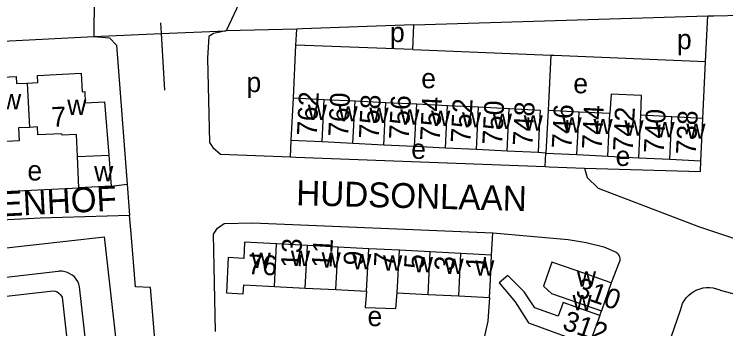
# Model space of a CAD drawing. Extents: x 159294 to 161936, y 384538 to 386517.
# Drawn here: x 161615.6 to 161759, y 385293.1 to 385356.4 of the extents above; entities that cross this region are included whole.
import ezdxf

# ---------------------------------------------------------------- set-up
doc = ezdxf.new("R2010")
doc.units = 0
for name, color, linetype in [('BLT_Basislijn', 7, 'Continuous'), ('BLT_Bebouwing', 7, 'Continuous'), ('BLT_Centroide', 7, 'Continuous'), ('BLT_Huisnummer', 7, 'Continuous'), ('BLT_Huisnummer_ tussenligend', 7, 'Continuous'), ('BLT_Onderverdeling_panden', 7, 'Continuous'), ('BLT_Straatnaam', 7, 'Continuous'), ('BLT_Vlakafsluiter', 7, 'Continuous')]:
    doc.layers.add(name, color=color, linetype=linetype)

msp = doc.modelspace()

# ---------------------------------------------------------------- linework, layer by layer
at = {"layer": 'BLT_Basislijn'}
for p, q in [((161696.13, 385354.28), (161755.37, 385356.09)), ((161754.93, 385346.91), (161755.37, 385356.09)), ((161695.95, 385349.31), (161696.13, 385354.28)), ((161672.39, 385350.2), (161672.55, 385353.46)), ((161671.87, 385339.6), (161672.39, 385350.2)), ((161695.95, 385349.31), (161672.39, 385350.2)), ((161695.95, 385349.31), (161723.75, 385348.2)), ((161723.75, 385348.2), (161723.18, 385337.06)), ((161754.38, 385335.48), (161754.93, 385346.91)), ((161671.27, 385327.72), (161671.45, 385331.02)), ((161722.74, 385328.49), (161721.16, 385328.58)), ((161722.6, 385325.77), (161722.74, 385328.49)), ((161596.55, 385319.9), (161628.68, 385321.51)), ((161635.18, 385321.83), (161638.42, 385322.24)), ((161638.42, 385322.24), (161638.86, 385316.02)), ((161639.17, 385312.32), (161638.86, 385316.02)), ((161711.82, 385307.96), (161712.08, 385312.43)), ((161566.9, 385304.12), (161633.81, 385311.61)), ((161638.29, 385272.66), (161633.81, 385311.61)), ((161737.45, 385306.34), (161735.92, 385302.37)), ((161624.48, 385304.67), (161588.89, 385300.6)), ((161637.68, 385221.74), (161628.8, 385301.59)), ((161757.88, 385300.91), (161771.4, 385297.19)), ((161589.28, 385296.89), (161623.51, 385300.74)), ((161733.59, 385295.77), (161733.94, 385296.71)), ((161745.46, 385284.09), (161749.85, 385296.89))]:
    msp.add_line(p, q, dxfattribs=at)
for points in [[(161755.37, 385356.09), (161756.58, 385356.13), (161762.16, 385356.28)], [(161645.11, 385354.69), (161645.24, 385352.53)], [(161696.13, 385354.28), (161673.66, 385353.49), (161672.55, 385353.46)], [(161645.24, 385352.53), (161645.91, 385341.17)], [(161658.31, 385353.09), (161655.76, 385352.54), (161654.85, 385351.97), (161654.6, 385347.59), (161654.97, 385330.65), (161655.64, 385329.64), (161657.2, 385328.29), (161671.27, 385327.72)], [(161672.55, 385353.46), (161658.31, 385353.09)], [(161542.92, 385347.39), (161631.64, 385351.96)], [(161631.64, 385351.96), (161634.84, 385351.69), (161636.27, 385350.21), (161638.42, 385322.24)], [(161723.75, 385348.2), (161724.37, 385348.18), (161754.93, 385346.91)], [(161671.27, 385327.72), (161672.37, 385327.68), (161722.6, 385325.77)], [(161730.52, 385325.45), (161753.88, 385324.8), (161753.95, 385326.91)], [(161722.6, 385325.77), (161723.42, 385325.74), (161730.52, 385325.45)], [(161730.52, 385325.45), (161731.07, 385323.59), (161733.29, 385321.42), (161753.5, 385313.73), (161761.99, 385310.86), (161764.31, 385310.98), (161766.44, 385312.3), (161767.4, 385312.23), (161778.08, 385308.18), (161781.33, 385306.51), (161785, 385302.9), (161786.8, 385300.6)], [(161563.81, 385309.21), (161578.96, 385311.06), (161581.57, 385313.38), (161582.85, 385313.49), (161620.85, 385315.43), (161638.86, 385316.02)], [(161656.19, 385292.6), (161655.8, 385312.19), (161656.56, 385313.35), (161657.93, 385314.33), (161663.63, 385314.46), (161712.08, 385312.43)], [(161712.08, 385312.43), (161727.26, 385311.09), (161730.87, 385310.49), (161734.42, 385309.58), (161736.93, 385308.56), (161737.27, 385308.24), (161737.57, 385307.69), (161737.65, 385307.24), (161737.62, 385306.77), (161737.45, 385306.34)], [(161648.6, 385235.6), (161643.12, 385301.43), (161640.06, 385301.53), (161639.17, 385312.32)], [(161628.8, 385301.59), (161628.64, 385302.13), (161628.42, 385302.64), (161628.12, 385303.11), (161627.75, 385303.54), (161627.33, 385303.91), (161626.87, 385304.21), (161626.36, 385304.45), (161625.82, 385304.61), (161625.27, 385304.69), (161624.71, 385304.7), (161624.48, 385304.67)], [(161749.85, 385296.89), (161750.04, 385297.55), (161750.29, 385298.18), (161750.62, 385298.77), (161751.02, 385299.32), (161751.48, 385299.82), (161751.99, 385300.26), (161752.56, 385300.64), (161753.16, 385300.95), (161753.8, 385301.18), (161754.46, 385301.34), (161755.13, 385301.42), (161755.81, 385301.43), (161756.48, 385301.35), (161757.14, 385301.19), (161757.78, 385300.96), (161757.88, 385300.91)], [(161623.51, 385300.74), (161623.91, 385300.67), (161624.29, 385300.52), (161624.63, 385300.31), (161624.92, 385300.03), (161625.15, 385299.7), (161625.26, 385299.46)], [(161625.26, 385299.46), (161630.53, 385252.28), (161610.62, 385247.76), (161610.36, 385248.34), (161598.87, 385245.97), (161591.5, 385270.82)], [(161711.37, 385299.4), (161711.06, 385294.68), (161709.65, 385288.44)]]:
    msp.add_lwpolyline(points, dxfattribs=at)
at = {"layer": 'BLT_Bebouwing'}
for p, q in [((161671.45, 385331.02), (161671.87, 385339.6)), ((161678.08, 385339.29), (161684.3, 385338.99)), ((161684.3, 385338.99), (161690.51, 385338.68)), ((161690.51, 385338.68), (161696.73, 385338.38)), ((161696.73, 385338.38), (161702.94, 385338.07)), ((161702.94, 385338.07), (161709.16, 385337.77)), ((161709.16, 385337.77), (161715.37, 385337.46)), ((161729.42, 385336.74), (161723.18, 385337.06)), ((161735.66, 385336.43), (161729.42, 385336.74)), ((161748.14, 385335.8), (161741.9, 385336.11)), ((161753.95, 385326.91), (161754.38, 385335.48)), ((161677.66, 385330.72), (161671.45, 385331.02)), ((161683.88, 385330.41), (161677.66, 385330.72)), ((161690.09, 385330.11), (161683.88, 385330.41)), ((161696.31, 385329.8), (161690.09, 385330.11)), ((161702.52, 385329.5), (161696.31, 385329.8)), ((161708.74, 385329.19), (161702.52, 385329.5)), ((161714.95, 385328.89), (161708.74, 385329.19)), ((161721.16, 385328.58), (161714.95, 385328.89)), ((161722.74, 385328.49), (161728.98, 385328.18)), ((161728.98, 385328.18), (161735.23, 385327.86)), ((161628.68, 385321.51), (161628.37, 385327.78)), ((161634.69, 385328.08), (161635.18, 385321.83)), ((161735.23, 385327.86), (161741.47, 385327.55)), ((161741.47, 385327.55), (161747.71, 385327.23)), ((161747.71, 385327.23), (161753.95, 385326.91)), ((161635.18, 385321.83), (161628.68, 385321.51)), ((161674.69, 385309.87), (161668.5, 385310.19)), ((161680.88, 385309.55), (161674.69, 385309.87)), ((161687.07, 385309.23), (161680.88, 385309.55)), ((161693.26, 385308.91), (161687.07, 385309.23)), ((161699.44, 385308.59), (161693.26, 385308.91)), ((161705.63, 385308.27), (161699.44, 385308.59)), ((161711.82, 385307.96), (161705.63, 385308.27)), ((161668.06, 385301.63), (161674.25, 385301.31)), ((161674.25, 385301.31), (161680.44, 385300.99)), ((161680.44, 385300.99), (161686.63, 385300.68)), ((161692.81, 385300.36), (161699, 385300.04)), ((161699, 385300.04), (161705.19, 385299.72)), ((161705.19, 385299.72), (161711.37, 385299.4)), ((161733.59, 385295.77), (161731.45, 385289.88))]:
    msp.add_line(p, q, dxfattribs=at)
for points in [[(161607.65, 385343.51), (161616.04, 385343.92), (161616.11, 385342.47), (161618.26, 385342.58)], [(161618.26, 385342.58), (161620.4, 385342.68), (161620.33, 385344.14), (161629.11, 385344.56), (161629.29, 385340.85), (161629.85, 385340.88), (161629.96, 385338.63), (161633.83, 385338.82), (161634.69, 385328.08)], [(161741.9, 385336.11), (161742.04, 385340.06), (161735.9, 385340.37), (161735.66, 385336.43)], [(161671.87, 385339.6), (161676.86, 385339.35), (161678.08, 385339.29)], [(161715.37, 385337.46), (161721.59, 385337.16), (161721.41, 385333.58), (161721.16, 385328.58)], [(161723.18, 385337.06), (161722.99, 385333.49), (161722.74, 385328.49)], [(161754.38, 385335.48), (161749.39, 385335.73), (161748.14, 385335.8)], [(161618.7, 385333.66), (161616.49, 385333.55), (161616.62, 385330.95), (161612.88, 385330.77), (161613.03, 385327.73), (161608.49, 385327.51)], [(161628.37, 385327.78), (161628.16, 385332.23), (161625.26, 385332.09), (161625.24, 385332.38), (161620.42, 385332.14), (161620.35, 385333.74), (161618.7, 385333.66)], [(161668.5, 385310.19), (161662.05, 385310.52), (161661.88, 385307.29), (161658.75, 385307.45), (161658.38, 385300.33), (161661.78, 385300.16), (161661.87, 385301.95), (161666.86, 385301.7), (161668.06, 385301.63)], [(161711.37, 385299.4), (161711.56, 385302.96), (161711.82, 385307.96)], [(161735.92, 385302.37), (161728.84, 385304.84), (161723.96, 385306.55), (161722.26, 385301.7), (161723.89, 385300.22), (161733.94, 385296.71)], [(161733.59, 385295.77), (161728.88, 385297.47), (161726.23, 385298.43), (161725.23, 385295.65), (161720.52, 385297.35), (161718.34, 385300.56), (161715.05, 385303.82), (161713.31, 385302.36), (161716.54, 385298.52), (161719.23, 385294.3), (161726.75, 385291.58), (161731.45, 385289.88)], [(161735.92, 385302.37), (161733.94, 385296.71)], [(161686.63, 385300.68), (161686.37, 385297.43), (161692.54, 385297.17), (161692.81, 385300.36)]]:
    msp.add_lwpolyline(points, dxfattribs=at)
at = {"layer": 'BLT_Onderverdeling_panden'}
for p, q in [((161618.26, 385342.58), (161618.7, 385333.66)), ((161677.66, 385330.72), (161678.08, 385339.29)), ((161683.88, 385330.41), (161684.3, 385338.99)), ((161690.09, 385330.11), (161690.51, 385338.68)), ((161696.31, 385329.8), (161696.73, 385338.38)), ((161702.52, 385329.5), (161702.94, 385338.07)), ((161708.74, 385329.19), (161709.16, 385337.77)), ((161714.95, 385328.89), (161715.37, 385337.46)), ((161728.98, 385328.18), (161729.42, 385336.74)), ((161735.23, 385327.86), (161735.66, 385336.43)), ((161741.47, 385327.55), (161741.9, 385336.11)), ((161747.71, 385327.23), (161748.14, 385335.8)), ((161628.37, 385327.78), (161634.69, 385328.08)), ((161668.06, 385301.63), (161668.5, 385310.19)), ((161674.25, 385301.31), (161674.69, 385309.87)), ((161680.44, 385300.99), (161680.88, 385309.55)), ((161686.63, 385300.68), (161687.07, 385309.23)), ((161692.81, 385300.36), (161693.26, 385308.91)), ((161699, 385300.04), (161699.44, 385308.59)), ((161705.19, 385299.72), (161705.63, 385308.27))]:
    msp.add_line(p, q, dxfattribs=at)
at = {"layer": 'BLT_Vlakafsluiter'}
for p, q in [((161631.77, 385362.71), (161631.64, 385351.96)), ((161662.31, 385361.57), (161658.31, 385353.09)), ((161631.64, 385351.96), (161645.24, 385352.53)), ((161645.24, 385352.53), (161658.31, 385353.09))]:
    msp.add_line(p, q, dxfattribs=at)

# ---------------------------------------------------------------- texts
at = {"layer": 'BLT_Centroide'}
for s, p in [('p', (161691.34, 385350.83)), ('p', (161749.15, 385349.4)), ('e', (161697.64, 385341.54)), ('p', (161662.42, 385340.76)), ('e', (161728.27, 385340.52)), ('w', (161613.17, 385337.28)), ('w', (161626.31, 385336.16)), ('w', (161674.77, 385335.17)), ('w', (161680.98, 385334.86)), ('w', (161687.19, 385334.55)), ('w', (161693.41, 385334.23)), ('w', (161699.62, 385333.94)), ('w', (161705.84, 385333.64)), ('w', (161712.05, 385333.33)), ('w', (161718.27, 385333.02)), ('w', (161726.08, 385332.61)), ('w', (161732.33, 385332.3)), ('w', (161738.56, 385331.98)), ('w', (161744.81, 385331.67)), ('w', (161751.05, 385331.36)), ('e', (161695.62, 385327.32)), ('e', (161736.79, 385325.9)), ('e', (161618.29, 385322.98)), ('w', (161631.73, 385322.81)), ('w', (161663.45, 385305.34)), ('w', (161671.38, 385305.75)), ('w', (161677.56, 385305.44)), ('w', (161683.75, 385305.11)), ('w', (161689.94, 385304.8)), ('w', (161696.12, 385304.47)), ('w', (161702.31, 385304.16)), ('w', (161708.5, 385303.83)), ('w', (161729, 385301.62)), ('w', (161728.12, 385296.84)), ('e', (161686.81, 385293.65))]:
    msp.add_text(s, height=4, dxfattribs=at).set_placement(p)
at = {"layer": 'BLT_Huisnummer'}
for s, rotation, p in [('762', 87.1062, (161676.57, 385331.86)), ('756', 87.1062, (161695.11, 385331.14)), ('752', 87.1062, (161707.55, 385330.47)), ('748', 87.1062, (161720.05, 385329.84)), ('7', 2.7921, (161623.24, 385333.74)), ('746', 87.1062, (161727.91, 385329.33)), ('742', 87.1062, (161740.25, 385328.77)), ('738', 87.1062, (161752.93, 385328.08)), ('76', 357.0511, (161662.57, 385304.13)), ('9', 87.042, (161685.95, 385305.76)), ('5', 87.042, (161698.15, 385305.09)), ('1', 87.042, (161710.56, 385304.86)), ('310', 340.7316, (161728.5, 385299.77)), ('312', 340.7316, (161725.85, 385293.1))]:
    msp.add_text(s, height=4, rotation=rotation, dxfattribs=at).set_placement(p)
at = {"layer": 'BLT_Huisnummer_ tussenligend'}
for s, rotation, p in [('760', 87.1062, (161682.88, 385331.67)), ('758', 87.1062, (161689.05, 385331.28)), ('754', 87.1062, (161701.38, 385330.84)), ('750', 87.1062, (161713.92, 385330.06)), ('744', 87.1062, (161733.98, 385329.15)), ('740', 87.1062, (161746.46, 385328.37)), ('13', 87.042, (161673.33, 385305.3)), ('11', 87.042, (161679.56, 385305.26)), ('7', 87.042, (161692.07, 385305.47)), ('3', 87.042, (161704.26, 385304.71))]:
    msp.add_text(s, height=4, rotation=rotation, dxfattribs=at).set_placement(p)
at = {"layer": 'BLT_Straatnaam'}
for s, rotation, p in [('HUDSONLAAN', 358.5339, (161672.41, 385318)), ('ROGGEVEENHOF', 2.9879, (161579.28, 385313.95))]:
    msp.add_text(s, height=5, rotation=rotation, dxfattribs=at).set_placement(p)

doc.saveas('drawing.dxf')
